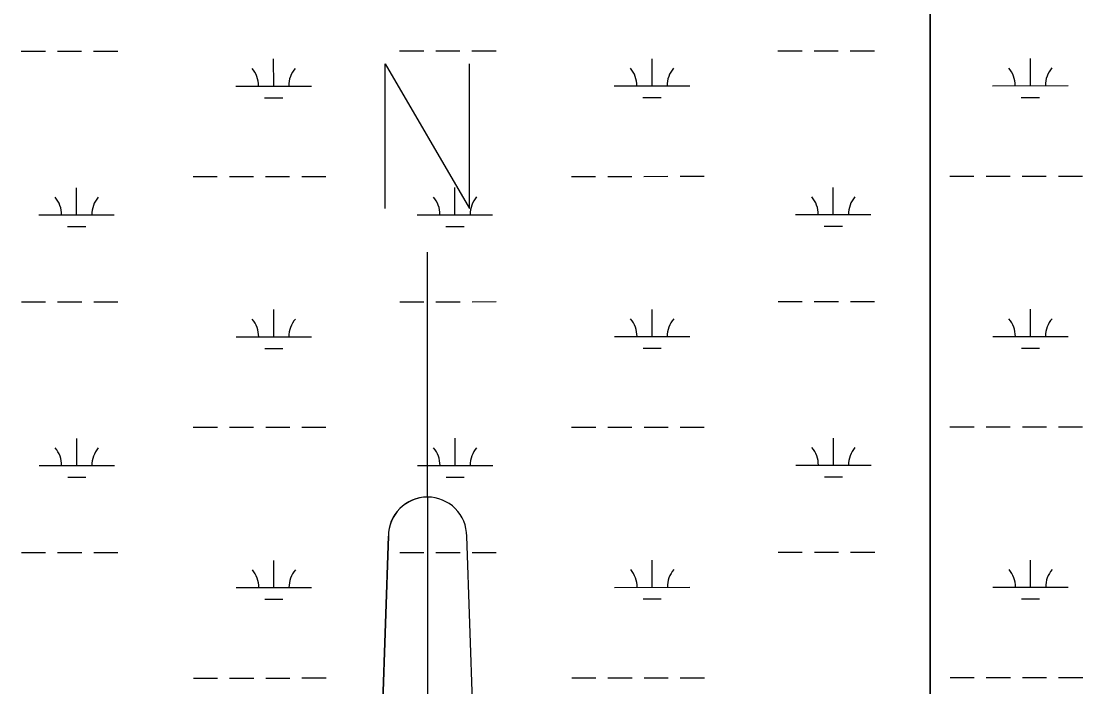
# Model space of a CAD drawing. Extents: x 3279314 to 3317160, y 734079 to 759431.
# Drawn here: x 3307187 to 3308595, y 754018 to 754901 of the extents above; entities that cross this region are included whole.
import ezdxf

# ---------------------------------------------------------------- set-up
doc = ezdxf.new("R2010")
doc.units = 0
doc.layers.add('V-ANNO-SYMB', color=7, linetype='Continuous')
doc.layers.add('V-WETL-SWMP', color=7, linetype='Continuous')

msp = doc.modelspace()

# ---------------------------------------------------------------- linework, layer by layer
at = {"layer": 'V-ANNO-SYMB'}
for p, q in [((3307725.5, 754269.9), (3307725.3, 754594.9)), ((3307725.5, 754269.9), (3307726, 753354.9)), ((3307725.5, 754269.9), (3307726, 753354.9)), ((3307641, 753269.8), (3307673.5, 754217.9)), ((3307673.5, 754217.9), (3307641, 753269.8)), ((3307811, 753269.9), (3307777.5, 754217.9))]:
    msp.add_line(p, q, dxfattribs=at)
msp.add_lwpolyline([(3307669.3, 754652.9), (3307669.2, 754844.9), (3307781.3, 754652.9), (3307781.2, 754844.9)], dxfattribs=at)
for start, end in [(90.0259, 180.0292), (90.0325, 180.0292), (0.0292, 90.0325)]:
    msp.add_arc((3307725.5, 754217.9), 52, start, end, dxfattribs=at)
at = {"layer": 'V-WETL-SWMP'}
for p, q in [((3308392.1, 756706), (3308392.1, 751604.2)), ((3308392.1, 751604.2), (3308392.1, 756706)), ((3308392.1, 756706), (3308392.1, 751604.2)), ((3308392.1, 751604.2), (3308392.1, 756706)), ((3307186.5, 754861.5), (3307218.5, 754861.5)), ((3307234.5, 754861.5), (3307266.5, 754861.6)), ((3307282.5, 754861.6), (3307314.5, 754861.6)), ((3307688.4, 754861.8), (3307720.4, 754861.8)), ((3307736.4, 754861.8), (3307768.4, 754861.8)), ((3307784.4, 754861.8), (3307816.4, 754861.8)), ((3308190.3, 754862), (3308222.3, 754862)), ((3308238.3, 754862.1), (3308270.3, 754862.1)), ((3308286.3, 754862.1), (3308318.3, 754862.1)), ((3307521.4, 754815.3), (3307521.3, 754851.3)), ((3308023.3, 754815.5), (3308023.3, 754851.5)), ((3308525.2, 754815.8), (3308525.2, 754851.8)), ((3307471.4, 754815.2), (3307571.4, 754815.3)), ((3307973.3, 754815.5), (3308073.3, 754815.5)), ((3308475.2, 754815.7), (3308575.2, 754815.8)), ((3307509.4, 754799.8), (3307533.4, 754799.8)), ((3308011.3, 754800.1), (3308035.3, 754800.1)), ((3308513.2, 754800.3), (3308537.2, 754800.3)), ((3307414.6, 754695.1), (3307446.6, 754695.1)), ((3307462.6, 754695.2), (3307494.6, 754695.2)), ((3307510.6, 754695.2), (3307542.6, 754695.2)), ((3307558.6, 754695.2), (3307590.6, 754695.2)), ((3307916.5, 754695.4), (3307948.5, 754695.4)), ((3307964.5, 754695.4), (3307996.5, 754695.4)), ((3308012.5, 754695.4), (3308044.5, 754695.5)), ((3308060.5, 754695.5), (3308092.5, 754695.5)), ((3308418.4, 754695.6), (3308450.4, 754695.7)), ((3308466.4, 754695.7), (3308498.4, 754695.7)), ((3308514.4, 754695.7), (3308546.4, 754695.7)), ((3308562.4, 754695.7), (3308594.4, 754695.7)), ((3307260, 754644.3), (3307260, 754680.3)), ((3307761.9, 754644.6), (3307761.9, 754680.6)), ((3308263.8, 754644.8), (3308263.8, 754680.8)), ((3307210, 754644.3), (3307310, 754644.3)), ((3307711.9, 754644.5), (3307811.9, 754644.6)), ((3308213.8, 754644.8), (3308313.8, 754644.8)), ((3307248, 754628.9), (3307272, 754628.9)), ((3307749.9, 754629.1), (3307773.9, 754629.1)), ((3308251.8, 754629.4), (3308275.8, 754629.4)), ((3307186.7, 754528.8), (3307218.7, 754528.9)), ((3307234.7, 754528.9), (3307266.7, 754528.9)), ((3307282.7, 754528.9), (3307314.7, 754528.9)), ((3307688.6, 754529.1), (3307720.6, 754529.1)), ((3307736.6, 754529.1), (3307768.6, 754529.1)), ((3307784.6, 754529.1), (3307816.6, 754529.2)), ((3308190.5, 754529.4), (3308222.5, 754529.4)), ((3308238.5, 754529.4), (3308270.5, 754529.4)), ((3308286.5, 754529.4), (3308318.5, 754529.4)), ((3307521.5, 754482.6), (3307521.5, 754518.6)), ((3308023.4, 754482.8), (3308023.4, 754518.8)), ((3308525.4, 754483.1), (3308525.3, 754519.1)), ((3307471.5, 754482.6), (3307571.5, 754482.6)), ((3307973.4, 754482.8), (3308073.4, 754482.9)), ((3308475.4, 754483.1), (3308575.4, 754483.1)), ((3307509.5, 754467.1), (3307533.5, 754467.2)), ((3308011.5, 754467.4), (3308035.5, 754467.4)), ((3308513.4, 754467.7), (3308537.4, 754467.7)), ((3307414.8, 754362.5), (3307446.8, 754362.5)), ((3307462.8, 754362.5), (3307494.8, 754362.5)), ((3307510.8, 754362.5), (3307542.8, 754362.5)), ((3307558.8, 754362.5), (3307590.8, 754362.5)), ((3307916.7, 754362.7), (3307948.7, 754362.7)), ((3307964.7, 754362.7), (3307996.7, 754362.8)), ((3308012.7, 754362.8), (3308044.7, 754362.8)), ((3308060.7, 754362.8), (3308092.7, 754362.8)), ((3308418.6, 754363), (3308450.6, 754363)), ((3308466.6, 754363), (3308498.6, 754363)), ((3308514.6, 754363), (3308546.6, 754363)), ((3308562.6, 754363), (3308594.6, 754363.1)), ((3307260.2, 754311.6), (3307260.2, 754347.6)), ((3307762.1, 754311.9), (3307762.1, 754347.9)), ((3308264, 754312.1), (3308264, 754348.1)), ((3307210.2, 754311.6), (3307310.2, 754311.7)), ((3307712.1, 754311.9), (3307812.1, 754311.9)), ((3308214, 754312.1), (3308314, 754312.2)), ((3307248.2, 754296.2), (3307272.2, 754296.2)), ((3307750.1, 754296.5), (3307774.1, 754296.5)), ((3308252, 754296.7), (3308276, 754296.7)), ((3307186.8, 754196.2), (3307218.8, 754196.2)), ((3307234.8, 754196.2), (3307266.8, 754196.2)), ((3307282.8, 754196.2), (3307314.8, 754196.2)), ((3307521.7, 754149.9), (3307521.7, 754185.9)), ((3307688.7, 754196.4), (3307720.7, 754196.4)), ((3307736.7, 754196.4), (3307768.7, 754196.5)), ((3307784.7, 754196.5), (3307816.7, 754196.5)), ((3308023.6, 754150.2), (3308023.6, 754186.2)), ((3308190.7, 754196.7), (3308222.7, 754196.7)), ((3308238.7, 754196.7), (3308270.7, 754196.7)), ((3308286.7, 754196.7), (3308318.7, 754196.7)), ((3308525.5, 754150.4), (3308525.5, 754186.4)), ((3307471.7, 754149.9), (3307571.7, 754149.9)), ((3307973.6, 754150.1), (3308073.6, 754150.2)), ((3308475.5, 754150.4), (3308575.5, 754150.4)), ((3307509.7, 754134.5), (3307533.7, 754134.5)), ((3308011.6, 754134.7), (3308035.6, 754134.7)), ((3308513.5, 754135), (3308537.5, 754135)), ((3307414.9, 754029.8), (3307446.9, 754029.8)), ((3307462.9, 754029.8), (3307494.9, 754029.8)), ((3307510.9, 754029.8), (3307542.9, 754029.8)), ((3307558.9, 754029.9), (3307590.9, 754029.9)), ((3307916.8, 754030), (3307948.8, 754030.1)), ((3307964.8, 754030.1), (3307996.8, 754030.1)), ((3308012.8, 754030.1), (3308044.8, 754030.1)), ((3308060.8, 754030.1), (3308092.8, 754030.1)), ((3308418.7, 754030.3), (3308450.7, 754030.3)), ((3308466.7, 754030.3), (3308498.7, 754030.3)), ((3308514.7, 754030.3), (3308546.7, 754030.4)), ((3308562.7, 754030.4), (3308594.7, 754030.4))]:
    msp.add_line(p, q, dxfattribs=at)
for centre, start, end in [((3307466.1, 754815.7), 359.2573, 40.801), ((3307576.6, 754815.8), 139.2573, 180.801), ((3307968, 754816), 359.2573, 40.801), ((3308078.5, 754816), 139.2573, 180.801), ((3308469.9, 754816.2), 359.2573, 40.801), ((3308580.4, 754816.3), 139.2573, 180.801), ((3307204.8, 754644.8), 359.2573, 40.801), ((3307315.3, 754644.8), 139.2573, 180.801), ((3307706.7, 754645), 359.2573, 40.801), ((3307817.2, 754645.1), 139.2573, 180.801), ((3308208.6, 754645.3), 359.2573, 40.801), ((3308319.1, 754645.3), 139.2573, 180.801), ((3307466.3, 754483), 359.2573, 40.801), ((3307576.8, 754483.1), 139.2573, 180.801), ((3307968.2, 754483.3), 359.2573, 40.801), ((3308078.7, 754483.3), 139.2573, 180.801), ((3308470.1, 754483.5), 359.2573, 40.801), ((3308580.6, 754483.6), 139.2573, 180.801), ((3307204.9, 754312.1), 359.2573, 40.801), ((3307315.4, 754312.1), 139.2573, 180.801), ((3307706.9, 754312.3), 359.2573, 40.801), ((3307817.3, 754312.4), 139.2573, 180.801), ((3308208.8, 754312.6), 359.2573, 40.801), ((3308319.2, 754312.6), 139.2573, 180.801), ((3307466.5, 754150.4), 359.2573, 40.801), ((3307576.9, 754150.4), 139.2573, 180.801), ((3307968.4, 754150.6), 359.2573, 40.801), ((3308078.9, 754150.7), 139.2573, 180.801), ((3308470.3, 754150.9), 359.2573, 40.801), ((3308580.8, 754150.9), 139.2573, 180.801)]:
    msp.add_arc(centre, 35.2, start, end, dxfattribs=at)

doc.saveas('drawing.dxf')
